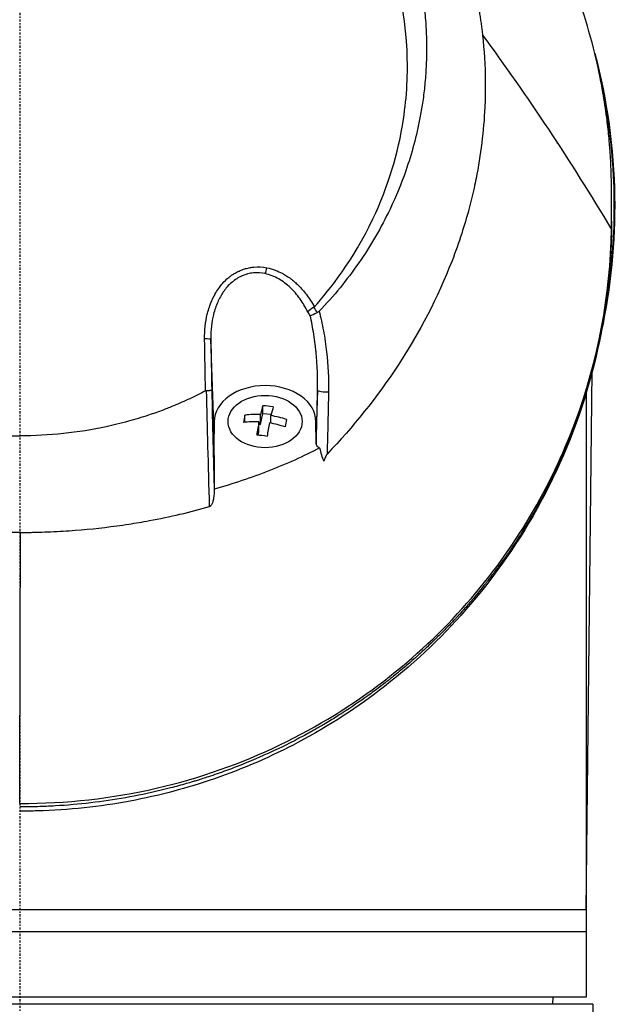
# Model space of a CAD drawing. Header units: millimetres. Extents: x 0 to 4378, y 0 to 2376.
# Tile 308 of 340: x 2215 to 2256, y 1644 to 1712. Entities that reach past the tile are written whole.
import ezdxf

# ---------------------------------------------------------------- set-up
doc = ezdxf.new("R2010")
doc.units = ezdxf.units.MM
doc.header["$LTSCALE"] = 0.2
doc.linetypes.add('CENTER2', pattern=[1.125, 0.75, -0.125, 0.125, -0.125])
doc.layers.add('02_Center Line', color=1, linetype='CENTER2')

# ---------------------------------------------------------------- blocks, each defined once
blk = doc.blocks.new('A$C547ff27e')
for p, q in [((32.394, 1107.929), (32.394, 1107.931)), ((33.394, 1106.544), (33.394, 1106.542)), ((33.406, 1106.525), (33.406, 1106.527)), ((40.743, 1097.674), (40.743, 1097.836)), ((40.743, 1097.627), (40.743, 1097.788)), ((39.428, 1097.442), (39.428, 1097.438)), ((39.479, 1097.356), (39.479, 1097.361)), ((40.743, 1096.851), (40.743, 1097.012)), ((40.744, 1095.839), (40.744, 1096)), ((13.377, 1081.198), (13.136, 1087.71)), ((39.006, 1048.4), (39.42, 1085.492)), ((39.421, 1085.559), (39.421, 1085.559)), ((20.489, 1084.216), (20.383, 1081.363)), ((39, 1084.006), (39, 1042.4)), ((16.561, 1081.842), (16.72, 1082.603)), ((16.72, 1082.603), (16.72, 1083.13)), ((16.72, 1082.603), (17.299, 1082.543)), ((13.377, 1082.047), (13.377, 1081.198)), ((13.378, 1077.41), (13.377, 1082.046)), ((15.485, 1081.989), (15.485, 1082.482)), ((16.455, 1081.335), (16.455, 1082.022)), ((16.561, 1081.842), (16.561, 1082.529)), ((17.278, 1081.929), (17.278, 1082.454)), ((20.391, 1080.553), (20.377, 1082.047)), ((13.378, 1077.4), (13.377, 1081.198)), ((16.405, 1081.096), (16.455, 1081.335)), ((16.455, 1081.854), (16.561, 1081.842)), ((39.006, 1048.4), (-39.006, 1048.4)), ((39, 1046.9), (-39, 1046.9)), ((39.467, 1041.9), (-39.467, 1041.9)), ((39, 1042.4), (-39, 1042.4)), ((36.713, 1041.9), (36.721, 1042.4)), ((39.467, 1041.9), (39.525, 1035.201))]:
    blk.add_line(p, q)
for centre, radius, start, end in [((0, 1096.9), 17.4, 344.52793, 344.52804), ((18.643, 1087.343), 3.55, 317.15656, 317.16206), ((-0.589, 1096.9), 25, 330.87184, 330.87239), ((0, 1096.9), 25, 328.15369, 328.15428), ((0, 1096.9), 27, 321.58681, 321.58908), ((9.557, 1078.257), 3.55, 16.06493, 16.07802), ((9.557, 1078.257), 3.55, 346.96156, 346.9757)]:
    blk.add_arc(centre, radius, start, end)
for centre, major_axis, ratio, start_param, end_param in [((39.737, 1095.029), (1, -0.019), 0.70661, 0.000005, 0.01315), ((16.893, 1092.579), (0.095, 0.491), 0.171813, 3.969206, 4.870514), ((16.592, 1087.339), (3.864, 0.902), 0.946387, 0.322326, 0.401038), ((17.687, 1087.629), (-0.955, 3.618), 0.893953, 5.025342, 5.142468), ((12.636, 1087.701), (0.5, 0.009), 0.072057, 0.018473, 1.419987), ((21.912, 1058.927), (-7.379, 286.575), 0.02823, 1.48166, 1.506597), ((16.919, 1079.316), (-4.41, 0.922), 0.699495, 4.938245, 5.185392), ((16.508, 1079.1), (-0.469, -4.481), 0.103474, 3.604702, 3.851849), ((17.079, 1080.077), (-4.19, 0.877), 0.699495, 4.772906, 4.942477), ((17.225, 1079.025), (0.469, 4.481), 0.103474, 0.463109, 0.710256), ((15.432, 1079.213), (-0.445, -4.257), 0.103474, 3.847617, 4.017188), ((16.813, 1078.809), (4.41, -0.922), 0.699495, 1.796653, 2.0438), ((16.508, 1079.1), (-0.469, -4.481), 0.103474, 4.012956, 4.260103), ((17.225, 1079.025), (0.469, 4.481), 0.103474, 0.871363, 1.11851), ((16.813, 1078.809), (4.41, -0.922), 0.699495, 1.388399, 1.635545), ((16.919, 1079.316), (-4.41, 0.922), 0.699495, 4.529991, 4.777138), ((18.301, 1078.913), (0.445, 4.257), 0.103474, 0.706024, 0.875595), ((16.654, 1078.048), (4.19, -0.877), 0.699495, 1.631313, 1.800885), ((12.891, 1077.414), (0.487, -0.01), 0.816202, 6.243385, 6.300065)]:
    blk.add_ellipse(centre, major_axis=major_axis, ratio=ratio, start_param=start_param, end_param=end_param)
blk.add_ellipse((16.875, 1082.047), major_axis=(2.55, 0), ratio=0.707107)
for points, knots in [([(3.08, 1137.088), (3.518, 1137.038), (3.954, 1136.978), (4.387, 1136.91), (4.869, 1136.833), (5.347, 1136.745), (5.823, 1136.647), (6.3, 1136.548), (6.775, 1136.438), (7.245, 1136.319), (7.717, 1136.2), (8.186, 1136.07), (8.652, 1135.931), (9.583, 1135.652), (10.502, 1135.334), (11.407, 1134.976), (12.157, 1134.679), (12.899, 1134.355), (13.63, 1134.004), (13.777, 1133.933), (13.922, 1133.862), (14.067, 1133.79), (14.94, 1133.355), (15.789, 1132.885), (16.614, 1132.381), (17.444, 1131.875), (18.249, 1131.334), (19.028, 1130.76), (19.808, 1130.185), (20.563, 1129.576), (21.29, 1128.934), (21.727, 1128.549), (22.153, 1128.152), (22.57, 1127.742), (22.846, 1127.471), (23.116, 1127.196), (23.381, 1126.917), (24.05, 1126.21), (24.684, 1125.477), (25.282, 1124.719), (25.883, 1123.957), (26.448, 1123.169), (26.976, 1122.356), (27.504, 1121.543), (27.995, 1120.706), (28.448, 1119.843), (28.599, 1119.556), (28.745, 1119.266), (28.888, 1118.973), (29.605, 1117.498), (30.197, 1115.986), (30.669, 1114.441), (30.956, 1113.502), (31.198, 1112.551), (31.394, 1111.588), (31.444, 1111.347), (31.49, 1111.105), (31.534, 1110.862), (31.545, 1110.802), (31.555, 1110.741), (31.566, 1110.68), (31.577, 1110.62), (31.587, 1110.559), (31.597, 1110.498), (31.618, 1110.377), (31.638, 1110.255), (31.657, 1110.133), (31.676, 1110.011), (31.695, 1109.889), (31.713, 1109.767), (31.731, 1109.645), (31.748, 1109.523), (31.765, 1109.4), (31.781, 1109.278), (31.797, 1109.155), (31.813, 1109.032), (31.828, 1108.909), (31.842, 1108.786), (31.855, 1108.662)], [0, 0, 0, 0, 0.0296065, 0.0296065, 0.0296065, 0.0625552, 0.0625552, 0.0625552, 0.0956223, 0.0956223, 0.0956223, 0.1287583, 0.1287583, 0.1287583, 0.1950345, 0.1950345, 0.1950345, 0.25, 0.25, 0.25, 0.2609996, 0.2609996, 0.2609996, 0.3271356, 0.3271356, 0.3271356, 0.3936018, 0.3936018, 0.3936018, 0.4600955, 0.4600955, 0.4600955, 0.5, 0.5, 0.5, 0.5264171, 0.5264171, 0.5264171, 0.593228, 0.593228, 0.593228, 0.6604161, 0.6604161, 0.6604161, 0.7276097, 0.7276097, 0.7276097, 0.75, 0.75, 0.75, 0.8628411, 0.8628411, 0.8628411, 0.9313886, 0.9313886, 0.9313886, 0.9485533, 0.9485533, 0.9485533, 0.9528443, 0.9528443, 0.9528443, 0.957135, 0.957135, 0.957135, 0.9657149, 0.9657149, 0.9657149, 0.9742923, 0.9742923, 0.9742923, 0.9828662, 0.9828662, 0.9828662, 0.9914358, 0.9914358, 0.9914358, 0.999992, 0.999992, 0.999992, 0.999992]), ([(40.743, 1097.788), (40.743, 1097.834), (40.743, 1097.88), (40.743, 1097.973), (40.743, 1098.017), (40.742, 1098.155), (40.742, 1098.247), (40.739, 1098.522), (40.735, 1098.704), (40.728, 1099.01), (40.724, 1099.132), (40.703, 1099.742), (40.678, 1100.23), (40.62, 1101.044), (40.593, 1101.369), (40.52, 1102.127), (40.472, 1102.56), (40.342, 1103.569), (40.255, 1104.145), (40.022, 1105.486), (39.867, 1106.25), (39.45, 1108.027), (39.171, 1109.038), (38.668, 1110.615), (38.472, 1111.187), (38.021, 1112.407), (37.763, 1113.053), (37.338, 1114.039), (37.186, 1114.381), (36.667, 1115.5), (36.278, 1116.272), (35.385, 1117.911), (34.873, 1118.774), (33.693, 1120.599), (33.014, 1121.557), (31.895, 1122.994), (31.491, 1123.489), (30.285, 1124.895), (29.444, 1125.791), (27.712, 1127.472), (26.828, 1128.26), (25.078, 1129.683), (24.224, 1130.323), (22.554, 1131.476), (21.746, 1131.992), (19.446, 1133.349), (17.898, 1134.139), (15.444, 1135.193), (14.601, 1135.523), (13.738, 1135.827)], [-7.729592, -7.729592, -7.729592, -7.729592, -7.71044, -7.71044, -7.69072, -7.69072, -7.65201, -7.65201, -7.574312, -7.574312, -7.522506, -7.522506, -7.315221, -7.315221, -7.177151, -7.177151, -6.993063, -6.993063, -6.7477, -6.7477, -6.420577, -6.420577, -5.984557, -5.984557, -5.735856, -5.735856, -5.451942, -5.451942, -5.300422, -5.300422, -4.9539, -4.9539, -4.557704, -4.557704, -4.105179, -4.105179, -3.863816, -3.863816, -3.40942, -3.40942, -2.98401, -2.98401, -2.611687, -2.611687, -2.28576, -2.28576, -1.715015, -1.715015, -1.425788, -1.425788, -1.425788, -1.425788]), ([(3.081, 1134.311), (4.139, 1134.198), (5.186, 1134.028), (7.258, 1133.574), (8.279, 1133.29), (9.946, 1132.729), (10.606, 1132.479), (11.625, 1132.051), (11.992, 1131.887), (15.265, 1130.348), (17.909, 1128.507), (20.305, 1126.136), (20.447, 1125.992), (20.885, 1125.539), (21.189, 1125.21), (21.765, 1124.554), (22.044, 1124.22), (22.578, 1123.548), (22.839, 1123.203), (23.346, 1122.499), (23.591, 1122.141), (24.305, 1121.038), (24.746, 1120.277), (25.545, 1118.722), (25.905, 1117.928), (26.376, 1116.73), (26.52, 1116.337), (27.215, 1114.282), (27.608, 1112.573), (27.87, 1110.399), (27.911, 1109.969), (27.971, 1109.105), (27.991, 1108.67), (28.006, 1107.802), (28.002, 1107.37), (27.975, 1106.526), (27.951, 1106.111), (27.902, 1105.503), (27.884, 1105.307), (27.824, 1104.734), (27.775, 1104.352), (27.668, 1103.634), (27.611, 1103.296), (27.311, 1101.731), (26.985, 1100.514), (26.254, 1098.423), (25.892, 1097.545), (24.871, 1095.402), (24.152, 1094.161), (22.926, 1092.392), (22.494, 1091.819), (21.583, 1090.707), (21.103, 1090.166), (20.601, 1089.647)], [0.000005, 0.000005, 0.000005, 0.000005, 0.319511, 0.319511, 0.639479, 0.639479, 0.852403, 0.852403, 0.973891, 0.973891, 1.947625, 1.947625, 2.010365, 2.010365, 2.139691, 2.139691, 2.265575, 2.265575, 2.393345, 2.393345, 2.521559, 2.521559, 2.781941, 2.781941, 3.041001, 3.041001, 3.166048, 3.166048, 3.692233, 3.692233, 3.821507, 3.821507, 3.951206, 3.951206, 4.07808, 4.07808, 4.201324, 4.201324, 4.258471, 4.258471, 4.368502, 4.368502, 4.468635, 4.468635, 4.831764, 4.831764, 5.102761, 5.102761, 5.508805, 5.508805, 5.711646, 5.711646, 5.914059, 5.914059, 5.914059, 5.914059]), ([(0.023, 1131.903), (-1.115, 1131.903), (-2.262, 1131.816), (-4.52, 1131.515), (-5.674, 1131.289), (-8.113, 1130.653), (-9.391, 1130.222), (-13.438, 1128.525), (-16.02, 1126.905), (-20.755, 1122.676), (-22.778, 1120.016), (-25.5, 1114.41), (-26.454, 1111.239), (-26.692, 1106.046), (-26.612, 1104.457), (-26.017, 1100.517), (-25.31, 1098.209), (-22.906, 1093.136), (-21.296, 1091.139), (-20.233, 1089.948)], [-3.557548, -3.557548, -3.557548, -3.557548, -3.349945, -3.349945, -3.131371, -3.131371, -2.88131, -2.88131, -2.314192, -2.314192, -1.681115, -1.681115, -1.111984, -1.111984, -0.864569, -0.864569, -0.492008, -0.492008, -0.000015, -0.000015, -0.000015, -0.000015]), ([(20.273, 1089.951), (21.335, 1091.142), (22.942, 1093.137), (25.344, 1098.204), (26.051, 1100.51), (26.647, 1104.446), (26.727, 1106.033), (26.492, 1111.224), (25.541, 1114.395), (22.82, 1120.005), (20.799, 1122.666), (16.066, 1126.896), (13.485, 1128.518), (9.438, 1130.217), (8.16, 1130.649), (5.722, 1131.286), (4.568, 1131.513), (2.309, 1131.815), (1.161, 1131.903), (0.023, 1131.903)], [-5.847616, -5.847616, -5.847616, -5.847616, -5.038817, -5.038817, -4.426364, -4.426364, -4.019655, -4.019655, -3.083823, -3.083823, -2.043533, -2.043533, -1.111663, -1.111663, -0.700523, -0.700523, -0.341482, -0.341482, 0, 0, 0, 0]), ([(31.855, 1108.662), (31.961, 1107.633), (32.04, 1106.612), (32.05, 1105.263), (32.05, 1105.108), (32.046, 1104.539), (32.035, 1104.125), (31.94, 1102.06), (31.737, 1100.417), (31.368, 1098.566), (31.322, 1098.35), (31.165, 1097.639), (31.046, 1097.149), (30.764, 1096.101), (30.601, 1095.549), (30.219, 1094.367), (29.997, 1093.743), (27.784, 1088.025), (24.695, 1083.496), (21.15, 1079.808)], [0.000234, 0.000234, 0.000234, 0.000234, 0.319634, 0.319634, 0.361124, 0.361124, 0.471797, 0.471797, 0.914416, 0.914416, 0.9732, 0.9732, 1.107816, 1.107816, 1.261595, 1.261595, 1.436675, 1.436675, 2.883412, 2.883412, 2.883412, 2.883412]), ([(39.594, 1107.403), (40.448, 1104.185), (40.908, 1100.845), (41.007, 1094.427), (40.701, 1091.286), (40.039, 1088.234)], [4.325865, 4.325865, 4.325865, 4.325865, 5.319807, 5.319807, 6.251554, 6.251554, 6.251554, 6.251554]), ([(40.197, 1089.122), (40.744, 1091.945), (40.989, 1094.814), (40.932, 1097.711), (40.887, 1100.001), (40.651, 1102.269), (40.226, 1104.515), (40.119, 1105.078), (40.001, 1105.639), (39.87, 1106.197)], [-0.5768207, -0.5768207, -0.5768207, -0.5768207, -0.4959406, -0.4959406, -0.4959406, -0.4320026, -0.4320026, -0.4320026, -0.4159732, -0.4159732, -0.4159732, -0.4159732]), ([(40.743, 1097.354), (40.743, 1097.41), (40.743, 1097.465), (40.743, 1097.521), (40.743, 1097.596), (40.743, 1097.67), (40.743, 1097.745), (40.743, 1097.759), (40.743, 1097.774), (40.743, 1097.788)], [0, 0, 0, 0, 0.3844855, 0.3844855, 0.3844855, 0.8996816, 0.8996816, 0.8996816, 1, 1, 1, 1]), ([(40.739, 1095.285), (40.744, 1095.642), (40.744, 1096.062), (40.743, 1096.718), (40.743, 1096.917), (40.743, 1097.354)], [-0.3053506, -0.3053506, -0.3053506, -0.3053506, -0.1855765, -0.1855765, 0, 0, 0, 0]), ([(40.743, 1096.417), (40.743, 1096.529), (40.743, 1096.64), (40.743, 1096.785), (40.743, 1096.818), (40.743, 1096.851)], [0.4053589, 0.4053589, 0.4053589, 0.4053589, 0.6621397, 0.6621397, 0.7379238, 0.7379238, 0.7379238, 0.7379238]), ([(40.744, 1095.839), (40.744, 1095.711), (40.743, 1095.582), (40.742, 1095.454), (40.742, 1095.31), (40.74, 1095.165), (40.737, 1095.02)], [0.0576016, 0.0576016, 0.0576016, 0.0576016, 0.5016036, 0.5016036, 0.5016036, 1, 1, 1, 1]), ([(-0.035, 1055.73), (3.173, 1055.733), (6.339, 1056.083), (12.422, 1057.487), (15.259, 1058.504), (20.512, 1061.025), (22.92, 1062.531), (27.193, 1065.812), (29.103, 1067.613), (34.143, 1073.356), (36.583, 1077.579), (39.837, 1086.269), (40.669, 1090.77), (40.739, 1095.285)], [0, 0, 0, 0, 0.125, 0.125, 0.25, 0.25, 0.375, 0.375, 0.5, 0.5, 0.75, 0.75, 1, 1, 1, 1]), ([(40.737, 1095.02), (40.726, 1094.44), (40.703, 1093.86), (40.667, 1093.281), (40.595, 1092.123), (40.473, 1090.966), (40.3, 1089.813), (40.126, 1088.66), (39.902, 1087.511), (39.625, 1086.367), (39.349, 1085.225), (39.021, 1084.088), (38.639, 1082.959), (38.522, 1082.611), (38.399, 1082.264), (38.271, 1081.918), (37.985, 1081.142), (37.673, 1080.371), (37.335, 1079.605), (36.846, 1078.499), (36.303, 1077.405), (35.702, 1076.324), (35.572, 1076.089), (35.439, 1075.856), (35.303, 1075.623), (35.282, 1075.588), (35.262, 1075.552), (35.241, 1075.517), (35.084, 1075.249), (34.923, 1074.982), (34.759, 1074.717), (34.631, 1074.509), (34.5, 1074.303), (34.368, 1074.097), (34.206, 1073.844), (34.04, 1073.593), (33.87, 1073.342), (33.827, 1073.277), (33.775, 1073.201), (33.73, 1073.136), (33.689, 1073.075), (33.654, 1073.025), (33.637, 1073.001), (33.602, 1072.95), (33.549, 1072.873), (33.476, 1072.77), (33.403, 1072.666), (33.31, 1072.535), (33.197, 1072.378), (33.192, 1072.371), (33.187, 1072.364), (33.182, 1072.357), (33.129, 1072.285), (33.072, 1072.207), (33.011, 1072.124), (32.944, 1072.032), (32.86, 1071.918), (32.808, 1071.849), (32.741, 1071.759), (32.675, 1071.671), (32.61, 1071.587), (32.475, 1071.408), (32.347, 1071.242), (32.225, 1071.086), (32.18, 1071.029), (32.136, 1070.973), (32.093, 1070.918), (32.065, 1070.882), (32.048, 1070.862), (32.018, 1070.824), (32.003, 1070.804), (31.983, 1070.78), (31.956, 1070.745), (31.797, 1070.547), (31.647, 1070.362), (31.506, 1070.191), (31.472, 1070.15), (31.438, 1070.11), (31.405, 1070.07), (31.165, 1069.781), (30.952, 1069.534), (30.772, 1069.329), (30.567, 1069.095), (30.403, 1068.914), (30.286, 1068.786), (30.227, 1068.721), (30.179, 1068.67), (30.144, 1068.631), (30.138, 1068.625), (30.125, 1068.611), (30.108, 1068.592), (30.064, 1068.545), (29.993, 1068.469), (29.944, 1068.416), (29.875, 1068.342), (29.808, 1068.272), (29.744, 1068.205), (29.628, 1068.082), (29.52, 1067.97), (29.422, 1067.87), (29.305, 1067.749), (29.202, 1067.644), (29.113, 1067.555), (29.072, 1067.513), (29.034, 1067.475), (28.999, 1067.44), (28.982, 1067.423), (28.974, 1067.415), (28.967, 1067.408), (28.959, 1067.401), (28.952, 1067.394), (28.935, 1067.377), (28.889, 1067.331), (28.815, 1067.258), (28.714, 1067.158), (28.668, 1067.113), (28.617, 1067.063), (28.559, 1067.007), (28.375, 1066.828), (28.19, 1066.653), (28.062, 1066.533), (27.934, 1066.413), (27.841, 1066.327), (27.784, 1066.274), (27.77, 1066.261), (27.702, 1066.199), (27.659, 1066.16), (27.616, 1066.12), (27.574, 1066.082), (27.532, 1066.044), (27.448, 1065.967), (27.365, 1065.893), (27.284, 1065.821), (27.266, 1065.804), (27.247, 1065.788), (27.228, 1065.771), (27.086, 1065.645), (26.95, 1065.526), (26.819, 1065.412), (26.69, 1065.301), (26.567, 1065.197), (26.45, 1065.097), (26.144, 1064.839), (25.874, 1064.62), (25.646, 1064.438), (25.556, 1064.366), (25.472, 1064.299), (25.394, 1064.238), (25.351, 1064.204), (25.309, 1064.171), (25.27, 1064.141), (25.231, 1064.11), (25.221, 1064.102), (25.155, 1064.051), (25.023, 1063.949), (24.891, 1063.848), (24.757, 1063.747), (24.49, 1063.546), (24.22, 1063.347), (23.946, 1063.15), (23.397, 1062.757), (22.833, 1062.373), (22.254, 1062.001), (22.234, 1061.987), (22.213, 1061.974), (22.192, 1061.961), (21.923, 1061.788), (21.65, 1061.618), (21.375, 1061.451), (21.227, 1061.361), (21.077, 1061.271), (20.927, 1061.183), (20.852, 1061.138), (20.754, 1061.081), (20.718, 1061.06), (20.682, 1061.039), (20.645, 1061.017), (20.607, 1060.995), (20.517, 1060.944), (20.422, 1060.889), (20.32, 1060.831), (20.073, 1060.691), (19.788, 1060.533), (19.463, 1060.359), (19.135, 1060.183), (18.766, 1059.991), (18.354, 1059.786), (17.614, 1059.418), (16.734, 1059.007), (15.695, 1058.58), (15.214, 1058.383), (14.7, 1058.182), (14.15, 1057.981), (13.772, 1057.844), (13.377, 1057.706), (12.964, 1057.57), (12.71, 1057.486), (12.45, 1057.403), (12.183, 1057.321), (12.098, 1057.294), (12.01, 1057.268), (11.924, 1057.242), (11.742, 1057.187), (11.569, 1057.137), (11.447, 1057.101), (11.085, 1056.997), (10.721, 1056.898), (10.355, 1056.803), (10.113, 1056.741), (9.87, 1056.681), (9.626, 1056.622), (8.85, 1056.437), (8.062, 1056.273), (7.267, 1056.132), (6.472, 1055.991), (5.669, 1055.873), (4.86, 1055.778), (4.052, 1055.684), (3.237, 1055.613), (2.421, 1055.566), (2.012, 1055.543), (1.604, 1055.526), (1.194, 1055.515), (0.797, 1055.504), (0.399, 1055.499), (0, 1055.499)], [0, 0, 0, 0, 0.032845, 0.032845, 0.032845, 0.098514, 0.098514, 0.098514, 0.164155, 0.164155, 0.164155, 0.229765, 0.229765, 0.229765, 0.25, 0.25, 0.25, 0.295338, 0.295338, 0.295338, 0.360817, 0.360817, 0.360817, 0.375, 0.375, 0.375, 0.377162, 0.377162, 0.377162, 0.393509, 0.393509, 0.393509, 0.40625, 0.40625, 0.40625, 0.421875, 0.421875, 0.421875, 0.42593, 0.42593, 0.42593, 0.429688, 0.429688, 0.429688, 0.4375, 0.4375, 0.4375, 0.445313, 0.445313, 0.445313, 0.445664, 0.445664, 0.445664, 0.449219, 0.449219, 0.449219, 0.453125, 0.453125, 0.453125, 0.458169, 0.458169, 0.458169, 0.46875, 0.46875, 0.46875, 0.472656, 0.472656, 0.472656, 0.475217, 0.475217, 0.475217, 0.476563, 0.476563, 0.476563, 0.484375, 0.484375, 0.484375, 0.486257, 0.486257, 0.486257, 0.5, 0.5, 0.5, 0.515625, 0.515625, 0.515625, 0.523438, 0.523438, 0.523438, 0.52457, 0.52457, 0.52457, 0.527344, 0.527344, 0.527344, 0.53125, 0.53125, 0.53125, 0.538372, 0.538372, 0.538372, 0.546875, 0.546875, 0.546875, 0.550781, 0.550781, 0.550781, 0.552734, 0.552734, 0.552734, 0.554688, 0.554688, 0.554688, 0.560068, 0.560068, 0.560068, 0.5625, 0.5625, 0.5625, 0.570313, 0.570313, 0.570313, 0.578125, 0.578125, 0.578125, 0.580078, 0.580078, 0.580078, 0.582031, 0.582031, 0.582031, 0.585938, 0.585938, 0.585938, 0.586848, 0.586848, 0.586848, 0.59375, 0.59375, 0.59375, 0.600497, 0.600497, 0.600497, 0.618038, 0.618038, 0.618038, 0.625, 0.625, 0.625, 0.628906, 0.628906, 0.628906, 0.632813, 0.632813, 0.632813, 0.640625, 0.640625, 0.640625, 0.65625, 0.65625, 0.65625, 0.6875, 0.6875, 0.6875, 0.688623, 0.688623, 0.688623, 0.703125, 0.703125, 0.703125, 0.710938, 0.710938, 0.710938, 0.714844, 0.714844, 0.714844, 0.71875, 0.71875, 0.71875, 0.727865, 0.727865, 0.727865, 0.75, 0.75, 0.75, 0.772382, 0.772382, 0.772382, 0.8125, 0.8125, 0.8125, 0.831023, 0.831023, 0.831023, 0.84375, 0.84375, 0.84375, 0.851563, 0.851563, 0.851563, 0.854072, 0.854072, 0.854072, 0.859375, 0.859375, 0.859375, 0.875, 0.875, 0.875, 0.885308, 0.885308, 0.885308, 0.918094, 0.918094, 0.918094, 0.950853, 0.950853, 0.950853, 0.983613, 0.983613, 0.983613, 1, 1, 1, 1.015883, 1.015883, 1.015883, 1.015883]), ([(40.737, 1095.01), (40.624, 1088.919), (39.129, 1082.736), (34.777, 1074.405), (33.076, 1071.857), (29.325, 1067.451), (27.342, 1065.537), (23.295, 1062.388), (21.298, 1061.081), (17.335, 1058.984), (15.403, 1058.136), (11.52, 1056.796), (9.567, 1056.274), (5.487, 1055.511), (3.334, 1055.28), (1.184, 1055.222), (0.789, 1055.211), (0.394, 1055.206), (0, 1055.207)], [0, 0, 0, 0, 2.55151, 2.55151, 3.723768, 3.723768, 4.711279, 4.711279, 5.514887, 5.514887, 6.188047, 6.188047, 6.807182, 6.807182, 7.452631, 7.452631, 7.452631, 7.571095, 7.571095, 7.571095, 7.571095]), ([(12.711, 1087.737), (12.701, 1088.311), (12.766, 1088.911), (12.892, 1089.434), (12.905, 1089.489), (12.919, 1089.543), (12.933, 1089.596), (13.016, 1089.903), (13.121, 1090.197), (13.252, 1090.481), (13.317, 1090.623), (13.389, 1090.763), (13.47, 1090.902), (13.551, 1091.04), (13.633, 1091.164), (13.725, 1091.289), (13.788, 1091.375), (13.856, 1091.46), (13.934, 1091.548), (14.072, 1091.706), (14.2, 1091.832), (14.365, 1091.967), (14.426, 1092.017), (14.493, 1092.068), (14.568, 1092.12), (14.627, 1092.161), (14.686, 1092.201), (14.747, 1092.237), (14.83, 1092.288), (14.915, 1092.335), (15.002, 1092.378), (15.057, 1092.405), (15.108, 1092.428), (15.159, 1092.449), (15.249, 1092.488), (15.342, 1092.524), (15.473, 1092.564), (15.514, 1092.576), (15.556, 1092.588), (15.598, 1092.599), (15.66, 1092.615), (15.723, 1092.629), (15.786, 1092.642), (15.879, 1092.66), (15.946, 1092.67), (16.059, 1092.682), (16.074, 1092.684), (16.091, 1092.685), (16.109, 1092.687), (16.398, 1092.712), (16.693, 1092.697), (16.991, 1092.64)], [0, 0, 0, 0, 0.25, 0.25, 0.25, 0.275957, 0.275957, 0.275957, 0.425518, 0.425518, 0.425518, 0.5, 0.5, 0.5, 0.573987, 0.573987, 0.573987, 0.625, 0.625, 0.625, 0.716202, 0.716202, 0.716202, 0.75, 0.75, 0.75, 0.776323, 0.776323, 0.776323, 0.8125, 0.8125, 0.8125, 0.835296, 0.835296, 0.835296, 0.875, 0.875, 0.875, 0.887583, 0.887583, 0.887583, 0.90625, 0.90625, 0.90625, 0.933682, 0.933682, 0.933682, 0.9375, 0.9375, 0.9375, 1, 1, 1, 1]), ([(16.891, 1092.235), (16.62, 1092.294), (16.343, 1092.311), (16.072, 1092.285), (15.935, 1092.272), (15.798, 1092.247), (15.667, 1092.213), (15.531, 1092.177), (15.402, 1092.132), (15.28, 1092.078), (15.271, 1092.074), (15.261, 1092.07), (15.251, 1092.065), (15.137, 1092.014), (15.026, 1091.954), (14.917, 1091.885), (14.802, 1091.812), (14.69, 1091.729), (14.582, 1091.637), (14.579, 1091.635), (14.576, 1091.632), (14.573, 1091.629), (14.467, 1091.538), (14.365, 1091.437), (14.267, 1091.327), (14.183, 1091.232), (14.09, 1091.112), (14.022, 1091.014), (14.011, 1090.999), (14.001, 1090.984), (13.992, 1090.97), (13.852, 1090.764), (13.723, 1090.531), (13.609, 1090.27), (13.552, 1090.14), (13.499, 1090.003), (13.451, 1089.859), (13.407, 1089.728), (13.359, 1089.563), (13.328, 1089.442), (13.325, 1089.43), (13.322, 1089.419), (13.32, 1089.408), (13.199, 1088.918), (13.124, 1088.349), (13.136, 1087.71)], [0, 0, 0, 0, 0.120423, 0.120423, 0.120423, 0.181565, 0.181565, 0.181565, 0.244909, 0.244909, 0.244909, 0.25, 0.25, 0.25, 0.309866, 0.309866, 0.309866, 0.373192, 0.373192, 0.373192, 0.375, 0.375, 0.375, 0.4375, 0.4375, 0.4375, 0.491586, 0.491586, 0.491586, 0.5, 0.5, 0.5, 0.625, 0.625, 0.625, 0.6875, 0.6875, 0.6875, 0.744354, 0.744354, 0.744354, 0.75, 0.75, 0.75, 1, 1, 1, 1]), ([(19.816, 1089.597), (19.73, 1089.775), (19.641, 1089.937), (19.552, 1090.086), (19.467, 1090.229), (19.4, 1090.333), (19.3, 1090.474), (19.297, 1090.479), (19.293, 1090.484), (19.289, 1090.489), (19.184, 1090.638), (19.074, 1090.777), (18.962, 1090.906), (18.852, 1091.032), (18.762, 1091.128), (18.628, 1091.256), (18.625, 1091.258), (18.622, 1091.261), (18.619, 1091.264), (18.494, 1091.383), (18.365, 1091.491), (18.237, 1091.589), (18.098, 1091.694), (17.957, 1091.787), (17.816, 1091.869), (17.509, 1092.046), (17.194, 1092.168), (16.891, 1092.235)], [0, 0, 0, 0, 0.125, 0.125, 0.125, 0.245689, 0.245689, 0.245689, 0.25, 0.25, 0.25, 0.375, 0.375, 0.375, 0.497293, 0.497293, 0.497293, 0.5, 0.5, 0.5, 0.612632, 0.612632, 0.612632, 0.73467, 0.73467, 0.73467, 1, 1, 1, 1]), ([(16.991, 1092.64), (17.196, 1092.601), (17.402, 1092.541), (17.609, 1092.461), (17.747, 1092.408), (17.907, 1092.335), (18.045, 1092.262), (18.112, 1092.226), (18.174, 1092.19), (18.228, 1092.159), (18.327, 1092.1), (18.425, 1092.036), (18.523, 1091.968), (18.586, 1091.924), (18.649, 1091.877), (18.712, 1091.829), (18.791, 1091.767), (18.87, 1091.702), (18.948, 1091.634), (18.954, 1091.629), (18.961, 1091.623), (18.967, 1091.617), (19.042, 1091.551), (19.133, 1091.465), (19.18, 1091.419), (19.374, 1091.229), (19.558, 1091.02), (19.733, 1090.79), (19.926, 1090.536), (20.108, 1090.255), (20.273, 1089.951)], [0, 0, 0, 0, 0.125, 0.125, 0.125, 0.2090035, 0.2090035, 0.2090035, 0.25, 0.25, 0.25, 0.3256794, 0.3256794, 0.3256794, 0.375, 0.375, 0.375, 0.4375, 0.4375, 0.4375, 0.442409, 0.442409, 0.442409, 0.5, 0.5, 0.5, 0.7377626, 0.7377626, 0.7377626, 0.9999993, 0.9999993, 0.9999993, 0.9999993]), ([(19.987, 1089.353), (20.062, 1089.383), (20.267, 1089.467), (20.441, 1089.543), (20.451, 1089.547), (20.46, 1089.551), (20.47, 1089.556)], [0, 0, 0, 0, 0.9461679, 0.9461679, 0.9461679, 0.9999981, 0.9999981, 0.9999981, 0.9999981]), ([(20.489, 1084.217), (20.49, 1084.262), (20.491, 1084.308), (20.492, 1084.355), (20.493, 1084.411), (20.494, 1084.469), (20.494, 1084.527), (20.495, 1084.639), (20.495, 1084.754), (20.494, 1084.873), (20.493, 1085.036), (20.489, 1085.206), (20.483, 1085.379), (20.481, 1085.44), (20.479, 1085.501), (20.476, 1085.562), (20.469, 1085.717), (20.461, 1085.876), (20.45, 1086.039), (20.443, 1086.153), (20.434, 1086.269), (20.424, 1086.388), (20.415, 1086.506), (20.401, 1086.656), (20.392, 1086.749), (20.386, 1086.807), (20.38, 1086.866), (20.374, 1086.927), (20.36, 1087.063), (20.344, 1087.206), (20.325, 1087.356), (20.298, 1087.574), (20.261, 1087.836), (20.227, 1088.054), (20.16, 1088.491), (20.079, 1088.924), (19.987, 1089.353)], [0, 0, 0, 0, 0.0329302, 0.0329302, 0.0329302, 0.0722622, 0.0722622, 0.0722622, 0.1471362, 0.1471362, 0.1471362, 0.25, 0.25, 0.25, 0.2856215, 0.2856215, 0.2856215, 0.375, 0.375, 0.375, 0.4375, 0.4375, 0.4375, 0.5, 0.5, 0.5, 0.5387047, 0.5387047, 0.5387047, 0.625, 0.625, 0.625, 0.75, 0.75, 0.75, 1, 1, 1, 1]), ([(20.273, 1089.951), (20.266, 1089.944), (20.259, 1089.937), (20.244, 1089.925), (20.237, 1089.919), (20.228, 1089.914)], [0.000001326, 0.000001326, 0.000001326, 0.000001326, 0.003011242, 0.003011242, 0.005941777, 0.005941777, 0.005941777, 0.005941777]), ([(20.47, 1089.556), (20.495, 1089.566), (20.519, 1089.58), (20.563, 1089.611), (20.583, 1089.628), (20.601, 1089.647)], [-0.01640349, -0.01640349, -0.01640349, -0.01640349, -0.00821386, -0.00821386, -0.00002089, -0.00002089, -0.00002089, -0.00002089]), ([(20.601, 1089.647), (20.71, 1089.217), (20.809, 1088.77), (20.981, 1087.836), (21.06, 1087.299), (21.219, 1085.923), (21.268, 1085.007), (21.245, 1084.075)], [0.0000177, 0.0000177, 0.0000177, 0.0000177, 0.25, 0.25, 0.5, 0.5, 1, 1, 1, 1]), ([(-12.73, 1084.153), (-12.016, 1083.774), (-11.284, 1083.432), (-10.282, 1083.021), (-10.027, 1082.921), (-9.44, 1082.701), (-9.1, 1082.581), (-8.297, 1082.316), (-7.835, 1082.176), (-7.106, 1081.976), (-6.835, 1081.906), (-5.606, 1081.608), (-4.636, 1081.427), (-3.167, 1081.234), (-2.674, 1081.183), (-1.936, 1081.125), (-1.688, 1081.109), (-1.315, 1081.09), (-1.191, 1081.084), (-0.948, 1081.075), (-0.82, 1081.071), (-0.455, 1081.062), (-0.215, 1081.059), (0.025, 1081.059)], [0.000005, 0.000005, 0.000005, 0.000005, 0.245288, 0.245288, 0.32758, 0.32758, 0.439471, 0.439471, 0.588452, 0.588452, 0.672216, 0.672216, 0.969709, 0.969709, 1.119078, 1.119078, 1.193047, 1.193047, 1.22978, 1.22978, 1.265, 1.265, 1.331927, 1.331927, 1.331927, 1.331927]), ([(12.771, 1084.156), (12.418, 1083.968), (12.059, 1083.789), (11.333, 1083.449), (10.965, 1083.287), (10.344, 1083.031), (10.091, 1082.932), (9.509, 1082.713), (9.173, 1082.594), (8.376, 1082.329), (7.918, 1082.19), (7.195, 1081.99), (6.927, 1081.92), (5.695, 1081.618), (4.715, 1081.434), (2.737, 1081.172), (1.738, 1081.093), (0.621, 1081.065), (0.382, 1081.06), (0.143, 1081.059), (0.025, 1081.059)], [-1.260139, -1.260139, -1.260139, -1.260139, -1.13977, -1.13977, -1.019298, -1.019298, -0.938268, -0.938268, -0.827897, -0.827897, -0.68116, -0.68116, -0.598483, -0.598483, -0.299873, -0.299873, 0, 0, 0.035566, 0.071132, 0.071132, 0.071132, 0.071132]), ([(12.837, 1084.175), (12.826, 1084.173), (12.815, 1084.172), (12.793, 1084.166), (12.782, 1084.161), (12.771, 1084.156)], [-0.007110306, -0.007110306, -0.007110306, -0.007110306, -0.003649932, -0.003649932, -0.000004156, -0.000004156, -0.000004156, -0.000004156]), ([(12.837, 1084.175), (12.915, 1084.179), (13.018, 1084.188), (13.075, 1084.195), (13.082, 1084.196), (13.089, 1084.197), (13.095, 1084.198), (13.121, 1084.202), (13.134, 1084.203), (13.168, 1084.213), (13.202, 1084.224), (13.197, 1084.229), (13.197, 1084.23)], [0.0000145, 0.0000145, 0.0000145, 0.0000145, 0.4407612, 0.4407612, 0.4407612, 0.5, 0.5, 0.5, 0.75, 0.75, 0.75, 1, 1, 1, 1]), ([(20.377, 1082.047), (20.377, 1082.7), (20.001, 1083.339), (18.701, 1084.257), (17.796, 1084.522), (15.958, 1084.522), (15.053, 1084.257), (13.754, 1083.338), (13.377, 1082.7), (13.377, 1082.046)], [0, 0, 0, 0, 0.25, 0.25, 0.5, 0.5, 0.75, 0.75, 1, 1, 1, 1]), ([(20.407, 1080.456), (20.418, 1080.954), (20.429, 1081.453), (20.44, 1081.954), (20.457, 1082.706), (20.473, 1083.46), (20.489, 1084.217)], [0.167408, 0.167408, 0.167408, 0.167408, 0.5, 0.5, 0.5, 0.9999592, 0.9999592, 0.9999592, 0.9999592]), ([(21.245, 1084.075), (21.121, 1084.055), (20.914, 1084.051), (20.578, 1084.114), (20.492, 1084.174), (20.489, 1084.217)], [0, 0, 0, 0, 0.5, 0.5, 1, 1, 1, 1]), ([(20.632, 1080.224), (20.599, 1080.239), (20.569, 1080.257), (20.542, 1080.277), (20.445, 1080.35), (20.392, 1080.451), (20.391, 1080.553)], [0, 0, 0, 0, 0.215099, 0.215099, 0.215099, 1, 1, 1, 1]), ([(20.632, 1080.224), (19.512, 1079.646), (18.345, 1079.12), (15.916, 1078.171), (14.664, 1077.753), (13.377, 1077.388)], [0.0000049, 0.0000049, 0.0000049, 0.0000049, 0.4157156, 0.4157156, 0.8306466, 0.8306466, 0.8306466, 0.8306466]), ([(20.632, 1080.224), (20.667, 1080.066), (20.708, 1079.905), (20.799, 1079.613), (20.859, 1079.447), (20.929, 1079.323)], [-0.1237169, -0.1237169, -0.1237169, -0.1237169, -0.0602309, -0.0602309, -0.0001168, -0.0001168, -0.0001168, -0.0001168]), ([(21.15, 1079.808), (21.128, 1079.782), (21.106, 1079.746), (21.065, 1079.669), (21.042, 1079.618), (20.99, 1079.49), (20.96, 1079.402), (20.929, 1079.323)], [-0.053772, -0.053772, -0.053772, -0.053772, -0.04302429, -0.04302429, -0.02732571, -0.02732571, -0.00036275, -0.00036275, -0.00036275, -0.00036275]), ([(13.377, 1077.388), (13.374, 1077.186), (13.36, 1076.967), (13.311, 1076.678), (13.291, 1076.584), (13.243, 1076.431), (13.214, 1076.357), (13.158, 1076.27), (13.137, 1076.243), (13.104, 1076.214), (13.094, 1076.208), (13.078, 1076.198), (13.072, 1076.195), (13.061, 1076.19), (13.057, 1076.189), (13.053, 1076.187)], [-0.1365657, -0.1365657, -0.1365657, -0.1365657, -0.0682763, -0.0682763, -0.0392084, -0.0392084, -0.0171749, -0.0171749, -0.0074554, -0.0074554, -0.0039731, -0.0039731, -0.0018516, -0.0018516, -0.0004271, -0.0004271, -0.0004271, -0.0004271]), ([(0.016, 1074.403), (-1.202, 1074.402), (-2.405, 1074.449), (-4.005, 1074.569), (-4.427, 1074.606), (-5.438, 1074.708), (-6.028, 1074.779), (-7.199, 1074.94), (-7.781, 1075.031), (-9.172, 1075.274), (-9.982, 1075.437), (-11.164, 1075.707), (-11.543, 1075.799), (-12.283, 1075.988), (-12.646, 1076.086), (-13.007, 1076.188)], [0, 0, 0, 0, 0.36531, 0.36531, 0.496252, 0.496252, 0.680576, 0.680576, 0.864613, 0.864613, 1.12402, 1.12402, 1.248089, 1.248089, 1.369227, 1.369227, 1.369227, 1.369227]), ([(0.016, 1074.403), (0.098, 1074.403), (0.158, 1074.403), (0.297, 1074.405), (0.367, 1074.405), (0.578, 1074.408), (0.719, 1074.411), (1.142, 1074.419), (1.42, 1074.427), (2.258, 1074.458), (2.816, 1074.487), (4.47, 1074.6), (5.568, 1074.71), (6.927, 1074.897), (7.206, 1074.937), (7.955, 1075.053), (8.431, 1075.133), (9.613, 1075.352), (10.313, 1075.498), (11.696, 1075.82), (12.378, 1075.997), (13.049, 1076.186)], [-1.313678, -1.313678, -1.313678, -1.313678, -1.294129, -1.294129, -1.273962, -1.273962, -1.233424, -1.233424, -1.151167, -1.151167, -0.987029, -0.987029, -0.662873, -0.662873, -0.580154, -0.580154, -0.434248, -0.434248, -0.216716, -0.216716, -0.000003, -0.000003, -0.000003, -0.000003])]:
    blk.add_open_spline(points, degree=3, knots=knots)
for points in [[(31.855, 1108.662), (34.933, 1104.497), (37.918, 1099.994), (40.739, 1095.285)], [(34.173, 1105.438), (34.172, 1105.439), (34.172, 1105.441), (34.172, 1105.442)], [(35.577, 1103.396), (35.576, 1103.398), (35.576, 1103.4), (35.575, 1103.402)], [(36.826, 1101.527), (36.827, 1101.525), (36.827, 1101.522), (36.827, 1101.52)], [(37.033, 1101.206), (37.033, 1101.208), (37.033, 1101.21), (37.033, 1101.212)], [(38.982, 1098.15), (38.982, 1098.151), (38.982, 1098.153), (38.982, 1098.155)], [(39.185, 1097.83), (39.185, 1097.831), (39.185, 1097.832), (39.185, 1097.833)], [(39.209, 1097.793), (39.209, 1097.794), (39.209, 1097.796), (39.208, 1097.797)], [(39.208, 1097.793), (39.208, 1097.794), (39.208, 1097.796), (39.208, 1097.797)], [(20.228, 1089.914), (20.068, 1089.816), (19.878, 1089.669), (19.816, 1089.597)], [(12.771, 1084.156), (12.751, 1085.346), (12.731, 1086.527), (12.711, 1087.737)], [(13.136, 1087.71), (13.156, 1086.551), (13.176, 1085.39), (13.197, 1084.23)], [(13.049, 1076.186), (12.973, 1079.032), (12.903, 1081.695), (12.837, 1084.175)], [(21.245, 1084.075), (21.215, 1082.749), (21.184, 1081.325), (21.15, 1079.808)], [(20.929, 1079.323), (20.929, 1079.323), (20.929, 1079.323), (20.929, 1079.323)], [(13.053, 1076.187), (13.051, 1076.187), (13.05, 1076.187), (13.049, 1076.186)], [(-0.035, 1055.73), (-0.011, 1061.926), (0.006, 1068.15), (0.016, 1074.403)]]:
    blk.add_open_spline(points, degree=3)
blk.add_rational_spline([(40.743, 1097.527), (40.743, 1097.555), (40.743, 1097.583), (40.743, 1097.616), (40.743, 1097.622), (40.743, 1097.627)], [1.00000000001, 1.00000000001, 1.00000000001, 1.00000000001, 1.00000000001, 1], degree=3, knots=[0.7695252, 0.7695252, 0.7695252, 0.7695252, 0.9617798, 0.9617798, 1, 1, 1, 1])
at = {"layer": '02_Center Line'}
blk.add_line((0, -10), (0, 1148.476), dxfattribs=at)

msp = doc.modelspace()

# ---------------------------------------------------------------- block references
msp.add_blockref('A$C547ff27e', (2214.674, 602.257))

doc.saveas('drawing.dxf')
